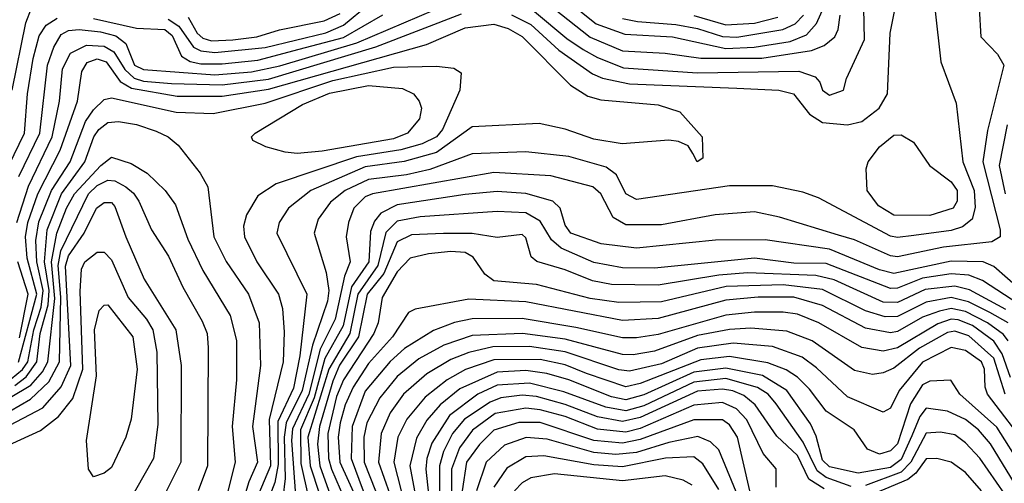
# Model space of a CAD drawing. Extents: x 501367 to 657802, y 482273 to 547541.
# Tile 477 of 656: x 565088 to 567844, y 534046 to 535343. Entities that reach past the tile are written whole.
import ezdxf

# ---------------------------------------------------------------- set-up
doc = ezdxf.new("R2010")
doc.units = 0

msp = doc.modelspace()

# ---------------------------------------------------------------- linework, layer by layer
at = {"layer": '0CON20XD'}
for points in [[(566623.5, 535393.5), (566701.3, 535331.3), (566782.3, 535302.3), (566915, 535294.2), (567065, 535262.3), (567144.2, 535265.8), (567245, 535281.6), (567289.9, 535300.1), (567318.2, 535331.8), (567386.4, 535485)], [(565067.8, 535145), (565106.1, 535333.9), (565121.9, 535375)], [(565086.2, 534903.8), (565145.1, 535024.9), (565166, 535215), (565184.4, 535265.6), (565205, 535301.2), (565225, 535312.7), (565255.1, 535314.9), (565315, 535309), (565357.8, 535297.8), (565385.6, 535275.5), (565410.2, 535215), (565435, 535202.8), (565635, 535188), (565736.8, 535196.8), (565816.5, 535213.5), (566031.9, 535278.1), (566295, 535389.7)], [(565504.3, 535344.3), (565534, 535324.1), (565575.3, 535265.3), (565595.7, 535255.7), (565635, 535250.7), (565775, 535264.4), (565945, 535305.9), (565995, 535327.6), (566065, 535385.5)], [(567649.5, 535375), (567666, 535225), (567709.1, 535109.1), (567727.7, 534945), (567759.9, 534865), (567762.6, 534817.4), (567753.7, 534785), (567727.2, 534762.8), (567695, 534752.8), (567590.9, 534739.1), (567545, 534733.5), (567525, 534737.4), (567324, 534844), (567280, 534860), (567195, 534877.8), (567075, 534877.8), (566815, 534840), (566785, 534855.5), (566759, 534909), (566729.8, 534929.8), (566625, 534959.8), (566505, 534973.3), (566355, 534967), (566236.4, 534923.6), (566171.4, 534908.6), (566065, 534895.7), (565999.4, 534865), (565958.2, 534831.8), (565923.8, 534785), (565912.3, 534745), (565945.7, 534635.7), (565953.7, 534585), (565949.6, 534555), (565907.6, 534432.4), (565879.4, 534305), (565833.8, 534215), (565828.7, 534175), (565831.3, 534058.7), (565824.8, 534005.2)], [(567773.1, 535375), (567778.4, 535295), (567825, 535246), (567842.7, 535215), (567797.1, 535032.9), (567783.6, 534945), (567832, 534755), (567832.4, 534735), (567808.7, 534721.3), (567673.8, 534706.2), (567545, 534679.6), (567525, 534682.3), (567425, 534726.8), (567379.5, 534739.5), (567215, 534790), (567145, 534805.2), (567035, 534796.3), (566885, 534768.6), (566785, 534768.8), (566749.6, 534789.6), (566714.8, 534855), (566692.1, 534875), (566575, 534905.7), (566415, 534914.9), (566075.7, 534855), (566055, 534846.8), (566023.7, 534815), (566008.5, 534775), (566002, 534735), (566013.4, 534665), (565997.1, 534625), (565971.6, 534505), (565929.5, 534420.5), (565897.6, 534295), (565852.1, 534197.9), (565849, 534165), (565861.3, 533998.7)], [(566465, 535355.7), (566518.7, 535328.7), (566597.2, 535257.2), (566691.5, 535191.5), (566719.2, 535179.2), (566795, 535163.3), (567095, 535151.1), (567213.3, 535145), (567253.5, 535135), (567298.3, 535078.3), (567335.1, 535055.1), (567405, 535048.7), (567445, 535057.8), (567493.3, 535095), (567516.7, 535135), (567524.8, 535304.8), (567538.8, 535375)], [(566528.9, 535365), (566619.5, 535289.5), (566665, 535259.4), (566705, 535236.5), (566778.2, 535208.2), (566985, 535194.3), (567268.6, 535198.6), (567315, 535182.5), (567327.7, 535167.8), (567335.5, 535145), (567355, 535131.8), (567394, 535145), (567401.9, 535178.1), (567452.6, 535287.4), (567450.4, 535375)], [(566582.2, 535375), (566685, 535293.3), (566775, 535255.8), (566895, 535248.5), (566994.5, 535234.5), (567165, 535234.6), (567303.9, 535256.1), (567339.3, 535270.7), (567369.5, 535295), (567379, 535315), (567384.5, 535355)], [(565058.2, 534935), (565102.1, 535025), (565110, 535135), (565126, 535234), (565142.9, 535297.1), (565162.9, 535327.1), (565193.1, 535346.9)], [(565080.7, 534775), (565113.4, 534876.6), (565179.1, 535015), (565199.7, 535115), (565208.6, 535205), (565231, 535249), (565275, 535271.4), (565325, 535268.7), (565352.2, 535252.2), (565382.9, 535202.9), (565409.1, 535179.1), (565435, 535171), (565513.7, 535163.7), (565655, 535159.9), (565785, 535176.2), (566085, 535266.5), (566325, 535359.2)], [(565295, 535345.9), (565415, 535318.4), (565495, 535314.9), (565515, 535298.4), (565540.9, 535240.9), (565565.4, 535225.4), (565595, 535219.5), (565655, 535218.8), (565755, 535229.3), (565870.2, 535259.8), (565995, 535292.5), (566104.3, 535355.7)], [(565559.7, 535349.7), (565584.7, 535305), (565601.2, 535291.2), (565625, 535283.3), (565685, 535285.9), (565751.9, 535295), (565815.9, 535314.1), (565940.8, 535339.2), (565985, 535359.8)], [(566775, 535346.1), (566817.5, 535337.5), (566925, 535329.2), (566985, 535318.2), (567055, 535295.8), (567095, 535294.1), (567224.5, 535315.5), (567259, 535331), (567282.2, 535355)], [(566975, 535354.6), (567065, 535328.5), (567145, 535332.6), (567210.1, 535349.9)], [(565085.6, 534384.4), (565136.2, 534575), (565109.3, 534675), (565104.9, 534735), (565111.3, 534775), (565139.3, 534855), (565202, 534978), (565250.4, 535115), (565262.7, 535197.3), (565277.6, 535222.4), (565305, 535233.1), (565330.4, 535225), (565370.1, 535170.1), (565401, 535151), (565528.9, 535128.9), (565655, 535128.2), (565785, 535148.3), (566227.3, 535272.7), (566335, 535320), (566415, 535329.7), (566455, 535317.6), (566495, 535295.5), (566629.6, 535159.6), (566678.3, 535128.3), (566715, 535118.4), (566875, 535104.7), (566936.2, 535085), (566998.8, 535015), (567000, 534955), (566984, 534945), (566972, 534968), (566959.6, 534989.6), (566932.1, 535002.1), (566905, 535005.9), (566774.8, 534995.2), (566695, 535008.4), (566615, 535036.2), (566542.2, 535052.2), (566355, 535043), (566255, 534971.3), (566164.2, 534945.8), (566055, 534931.4), (565903.1, 534865), (565840.3, 534815), (565814.7, 534775), (565807.9, 534745), (565891.7, 534575), (565872.7, 534402.7), (565855, 534312.1), (565811, 534219), (565811.9, 534098.1), (565802.3, 534047.7), (565751.1, 533915)], [(565065, 534338), (565096.3, 534363.7), (565110.9, 534385), (565127.9, 534475), (565148.7, 534538.7), (565154.4, 534585), (565136.5, 534665), (565133.3, 534725), (565142.5, 534777.5), (565177.8, 534865), (565229.4, 534945), (565272.7, 535057.3), (565295, 535090.2), (565325, 535119), (565345, 535124.1), (565526.2, 535083.8), (565630.1, 535079.9), (565775, 535108.9), (565965, 535172.3), (566135, 535210), (566255, 535212.1), (566303, 535207), (566324.2, 535194.2), (566320.4, 535145), (566271.9, 535035), (566255.2, 535014.8), (566215, 534995.7), (566155, 534978.8), (566031.2, 534958.8), (565806.3, 534883.7), (565755, 534850), (565723, 534797), (565714.8, 534765.2), (565717.4, 534735), (565751.7, 534665), (565812.6, 534575), (565823.7, 534535), (565828.3, 534468.3), (565826.1, 534385), (565786.2, 534223.8), (565789.9, 534095), (565747.1, 533992.9)], [(565865, 534968.7), (565831.7, 534971.7), (565777.2, 534987.2), (565740.8, 535005), (565737.1, 535015), (565747.1, 535025), (565880.3, 535105), (565955, 535136.6), (566065, 535158.4), (566159.8, 535149.8), (566190.8, 535135), (566206.6, 535115), (566212.5, 535095), (566206.9, 535065), (566174.1, 535025), (566135, 535009.5), (565935, 534974.6), (565865, 534968.7)], [(565075, 534319.4), (565106.9, 534343.1), (565136.5, 534385), (565145.9, 534465), (565168.4, 534545), (565170.7, 534585), (565157.7, 534665), (565165.6, 534754.4), (565205.9, 534855), (565271.1, 534945), (565295.7, 535015), (565309.5, 535035), (565335, 535054.8), (565365, 535057.5), (565415, 535049), (565470.4, 535030.4), (565504.3, 535015), (565532, 534992), (565593.3, 534913.3), (565614.6, 534875), (565631.6, 534735), (565666.2, 534666.2), (565729, 534575), (565758.8, 534495), (565762.6, 534375), (565740.3, 534205), (565753.6, 534105), (565729.8, 534050.2), (565698.2, 533945)], [(567851.6, 535048.4), (567829.9, 534935), (567846.4, 534855)], [(567635, 534794.9), (567535, 534795.5), (567491.6, 534821.6), (567460, 534865), (567457.3, 534925), (567463.2, 534945), (567495, 534986.8), (567535, 535019.3), (567555, 535020.8), (567589.5, 534999.5), (567634.6, 534935), (567695, 534888.9), (567711.6, 534865), (567711.8, 534835), (567700.8, 534815), (567635, 534794.9)], [(564945, 534216.5), (565119.5, 534320.5), (565152.6, 534357.4), (565167.7, 534385), (565187.2, 534562.8), (565177.3, 534665), (565192.1, 534745), (565219.1, 534815), (565242, 534855), (565315.7, 534935), (565345, 534957.7), (565400.4, 534940.4), (565445, 534912.9), (565495.8, 534865), (565524.2, 534824.2), (565558.7, 534728.7), (565600.7, 534640.7), (565677.3, 534515), (565695.6, 534445), (565695.2, 534335.2), (565683.5, 534205), (565691.6, 534105), (565665, 534001.5)], [(564973, 534197), (565119, 534281), (565170.3, 534329.7), (565200, 534385), (565204, 534566.1), (565196.4, 534655), (565203.9, 534696.1), (565281.3, 534855), (565305, 534879), (565335, 534893.4), (565355, 534891.4), (565385.8, 534875), (565407.2, 534857.2), (565421.7, 534835), (565457.5, 534755), (565505, 534681.2), (565544.6, 534594.6), (565599.5, 534499.5), (565612.7, 534465), (565616, 534425), (565614, 534095), (565587.6, 534025)], [(567890.7, 534585), (567815, 534652.3), (567785, 534665.1), (567695, 534667.3), (567535, 534632.6), (567495, 534642.7), (567355, 534700.2), (567175, 534726.8), (567035.8, 534725.8), (566815, 534703), (566715.9, 534715.9), (566631.1, 534745), (566615, 534767.8), (566600.6, 534815), (566580, 534835), (566505, 534856.5), (566425, 534861.6), (566335, 534853.3), (566145, 534824.5), (566098.9, 534801.1), (566081.3, 534778.7), (566070.3, 534749.7), (566066, 534665), (566017.3, 534595), (565993.5, 534486.5), (565942.6, 534395), (565913, 534285), (565874.3, 534195), (565875, 534101.5), (565897.1, 534005)], [(564969.3, 534160.7), (565152.8, 534257.2), (565204.5, 534315.5), (565231.4, 534375), (565217.1, 534652.9), (565225, 534681.6), (565268.6, 534745), (565303.2, 534815), (565325, 534831.5), (565345, 534831.6), (565355, 534820.3), (565385.5, 534735), (565436.9, 534616.9), (565525.6, 534475), (565540.4, 534375), (565539.6, 534105), (565425, 533875.4), (565405, 533859.2), (565372.2, 533847.8), (565265, 533835.5), (565205, 533837), (565015, 533859.5)], [(567964.3, 534495), (567783.2, 534613.2), (567745, 534627.7), (567695, 534632), (567615, 534619.4), (567545, 534591.8), (567525, 534590.9), (567345, 534660.4), (567255, 534661.4), (567145, 534675.4), (566865, 534647.9), (566775, 534648.2), (566695, 534663), (566603.4, 534703.4), (566576.6, 534726.6), (566545, 534779.4), (566505, 534802.5), (566425, 534805.7), (566209.3, 534790.7), (566145, 534779.3), (566113.1, 534746.9), (566091, 534655), (566034.8, 534575.2), (566012.6, 534465), (565953.7, 534365), (565895.1, 534175), (565901.1, 534095), (565927.2, 534015)], [(567848, 534532), (567746.6, 534586.6), (567705, 534597.4), (567622.4, 534587.6), (567545, 534551.7), (567505, 534552.4), (567367.3, 534615), (567316.9, 534626.9), (567125.2, 534634.8), (567045, 534627.7), (566875, 534600), (566745, 534601.9), (566691.9, 534611.9), (566615, 534642.7), (566535.7, 534665.7), (566519.6, 534679.6), (566505, 534732.5), (566495, 534741.3), (566425, 534732.9), (566354.3, 534744.3), (566274.9, 534744.9), (566185, 534741), (566145, 534720.8), (566107.7, 534632.3), (566060.9, 534575), (566037, 534455), (565983.8, 534376.2), (565965, 534331.2), (565927.1, 534205), (565922, 534155), (565928.5, 534095), (565985.5, 533935)], [(565037.1, 534142.9), (565146.5, 534193.5), (565197, 534233), (565237.1, 534282.9), (565264.9, 534365), (565257.7, 534582.3), (565261.6, 534645), (565271, 534665), (565305, 534691.8), (565325, 534692.3), (565345, 534671.2), (565392.1, 534565), (565443.5, 534505), (565461.1, 534475), (565472.6, 534412.6), (565475, 534210), (565463.2, 534115), (565365.8, 533944.2), (565326.1, 533913.9), (565255, 533897.3), (565215, 533895.2), (564965, 533911.7)], [(567854.6, 534494.6), (567803.3, 534523.3), (567743.7, 534553.7), (567695, 534565.2), (567625, 534552.1), (567545, 534512), (567510.9, 534510.9), (567455, 534528.1), (567335, 534588), (567225, 534601.3), (567065.9, 534595.9), (566885, 534553.5), (566765, 534551.1), (566685, 534562.3), (566535, 534601.8), (566415, 534611.8), (566390.6, 534630.6), (566357.8, 534677.8), (566335, 534691.4), (566295, 534693.8), (566232.6, 534687.4), (566181.6, 534675), (566145, 534636.9), (566103, 534565), (566091.2, 534495), (566079.5, 534465), (565995.1, 534334.9), (565975, 534288.7), (565950.4, 534185), (565952.9, 534115), (565960.6, 534085), (566021.5, 533945)], [(565087.8, 534452.2), (565112.5, 534575), (565083.4, 534665)], [(567854.4, 534444.4), (567842, 534462), (567796.5, 534495), (567735, 534526.7), (567695, 534534.9), (567662.6, 534527.4), (567615, 534510.4), (567545, 534470.4), (567525, 534466.2), (567455, 534479.7), (567335, 534543.4), (567255, 534566.8), (567155, 534566.6), (567065, 534558.1), (566875, 534506.9), (566775, 534501.1), (566505, 534553), (566345, 534560.3), (566195, 534533.2), (566176.4, 534523.6), (566132.1, 534455), (566065, 534381.1), (566022, 534315), (565999.2, 534265), (565985.3, 534215), (565979.8, 534175), (565984.1, 534105), (566057.5, 533945)], [(565295, 534063.8), (565281.4, 534085), (565275.4, 534165), (565303.4, 534346.6), (565297.9, 534475), (565311.1, 534528.9), (565325, 534543.8), (565335, 534545.3), (565405.2, 534455), (565417.6, 534365), (565400.5, 534225), (565385.4, 534175), (565345, 534090), (565325, 534074.4), (565295, 534063.8)], [(567861.2, 534341.2), (567838.3, 534408.3), (567815, 534443.3), (567755, 534487.2), (567715, 534503), (567695, 534504.4), (567658.2, 534491.8), (567545, 534424.9), (567505, 534415.7), (567445, 534425.8), (567324.7, 534494.7), (567265, 534518.8), (567225, 534524.4), (567145, 534524.4), (567065, 534516), (566875, 534462), (566815, 534452.7), (566775, 534452.3), (566645, 534481.4), (566495, 534506.9), (566355, 534505.8), (566305, 534495.9), (566246.7, 534473.3), (566165, 534422.6), (566125, 534386.7), (566055, 534303), (566019.2, 534205), (566016.1, 534115), (566049.4, 534025)], [(567846, 534295), (567815, 534396.1), (567745, 534458), (567705, 534471.1), (567685, 534467.1), (567606.7, 534423.3), (567535, 534367.3), (567505, 534354.4), (567475, 534350), (567425, 534361.6), (567306.1, 534443.9), (567235, 534471.7), (567135, 534479.7), (567075, 534475.7), (566985, 534459.1), (566865, 534415.1), (566804.9, 534404.9), (566775, 534405.6), (566615, 534448.7), (566495.5, 534464.5), (566355, 534459.4), (566275, 534432.1), (566205, 534394.3), (566145, 534344.2), (566096, 534285), (566060.2, 534215), (566051.3, 534175), (566052.1, 534105), (566084, 534025)], [(567915, 534140), (567796.6, 534295), (567790.1, 534315), (567788.2, 534365), (567780.3, 534385), (567735, 534417.6), (567695, 534425.4), (567615, 534384.1), (567549.3, 534305), (567525, 534255.6), (567505, 534244.4), (567405, 534288), (567318.4, 534368.4), (567278.1, 534398.1), (567195, 534428.4), (567085, 534437.7), (566985, 534423.9), (566885, 534380), (566795, 534359.4), (566765, 534362.9), (566615, 534413.3), (566515, 534428.8), (566412.9, 534427.1), (566345, 534411.7), (566295, 534391.7), (566228, 534352), (566162.8, 534295), (566125, 534243), (566099.6, 534185), (566092.3, 534105), (566124, 534015)], [(567895, 534089.2), (567822.9, 534202.9), (567719.5, 534295), (567694.4, 534334.4), (567635, 534331), (567615, 534321), (567581.7, 534268.3), (567545, 534155.9), (567525, 534136.2), (567495, 534127.6), (567460.7, 534140.7), (567423.8, 534195), (567345, 534247.1), (567298.9, 534308.9), (567265, 534342.2), (567233, 534363), (567182.3, 534382.3), (567075, 534400.6), (566995, 534391.4), (566825, 534324.5), (566785, 534315.5), (566675, 534353.1), (566615, 534377.1), (566545, 534392.2), (566415, 534390.8), (566336.4, 534363.6), (566284.8, 534335.2), (566223.4, 534286.6), (566171.8, 534225), (566147, 534175), (566135.1, 534105), (566155.8, 534025)], [(567885.1, 534025), (567805, 534156.3), (567771.2, 534195), (567735, 534224.6), (567685, 534247.2), (567625, 534255.9), (567607.1, 534232.9), (567585, 534178), (567555, 534112.4), (567525, 534089.8), (567435, 534074.1), (567355, 534092.2), (567335, 534110.7), (567317.7, 534177.7), (567301.7, 534211.7), (567235.2, 534305), (567166.8, 534346.8), (567065, 534367.7), (566975, 534356.7), (566835, 534292.7), (566785, 534279.4), (566745, 534287.9), (566625, 534335.5), (566563.2, 534353.2), (566505, 534361), (566425, 534356.2), (566320.5, 534309.5), (566265.1, 534265), (566227.6, 534222.4), (566198.5, 534171.5), (566179.9, 534095), (566193.2, 534025)], [(567415, 534037), (567345, 534062), (567320.2, 534080.2), (567280.9, 534160.9), (567205, 534268.4), (567182.6, 534295), (567153.6, 534313.6), (567065, 534338.5), (566975, 534329), (566835, 534262.4), (566785, 534248.5), (566728.5, 534258.5), (566611.5, 534301.5), (566515, 534325.8), (566425, 534319.8), (566371, 534295), (566291.2, 534235), (566242, 534158), (566227.8, 534115), (566225.1, 534085), (566232.5, 534015)], [(567340.2, 534029.8), (567296.8, 534056.8), (567265, 534123.3), (567207.2, 534177.2), (567147, 534265), (567115, 534291.7), (567084.4, 534304.4), (567055, 534309.1), (566985, 534303), (566825, 534229.4), (566775, 534218.4), (566705, 534231.2), (566615, 534266.2), (566535, 534288.1), (566495, 534291.8), (566435, 534284.5), (566405, 534273.1), (566333.6, 534225), (566299.8, 534185), (566274.5, 534135), (566263.6, 534095), (566263.6, 534025)], [(567205.6, 534035), (567205, 534086.2), (567169, 534129), (567123.3, 534223.3), (567094.1, 534254.1), (567055, 534271.3), (566975, 534263.9), (566825, 534199.4), (566785, 534189), (566705, 534196.8), (566615, 534232.7), (566545, 534251.3), (566505, 534255.5), (566419.3, 534240.7), (566355.8, 534194.2), (566318.9, 534145), (566297.3, 534085), (566296.8, 534015)], [(567131.6, 534025), (567097, 534175), (567075, 534209), (567055, 534223), (566975, 534223.4), (566825, 534167.8), (566775, 534157.6), (566695, 534165.4), (566545, 534215.5), (566485, 534216.1), (566415, 534194.6), (566375, 534154.1), (566339, 534105), (566327.1, 534025)], [(567845.4, 534015), (567775, 534116.4), (567735, 534159.2), (567705, 534181.4), (567665, 534189), (567625, 534186.2), (567582.2, 534105), (567555, 534076.7), (567455, 534039.1)], [(567104.8, 533994.8), (567045, 534139.3), (567021.3, 534161.3), (566986.5, 534176.5), (566905, 534159.7), (566815, 534132), (566756.5, 534126.5), (566695, 534131.5), (566565, 534168.8), (566506.1, 534173.9), (566445, 534152.8), (566394.2, 534105), (566366.9, 534025)], [(567045, 534028.2), (567000.3, 534100.3), (566975, 534119.7), (566895.6, 534115.6), (566775, 534092.2), (566695, 534096.9), (566555, 534122.9), (566505, 534120), (566452, 534088), (566415.1, 534035)], [(567780.2, 534025), (567735, 534075.6), (567695, 534104.8), (567655, 534114.8), (567625, 534113.7), (567595.9, 534074.1), (567574, 534056), (567445, 534002.6)], [(566970.8, 534040.8), (566944.9, 534054.9), (566895, 534067), (566775, 534052.7), (566585, 534072), (566518.9, 534061.1), (566495, 534047.4), (566473, 534025)]]:
    msp.add_lwpolyline(points, dxfattribs=at)

doc.saveas('drawing.dxf')
